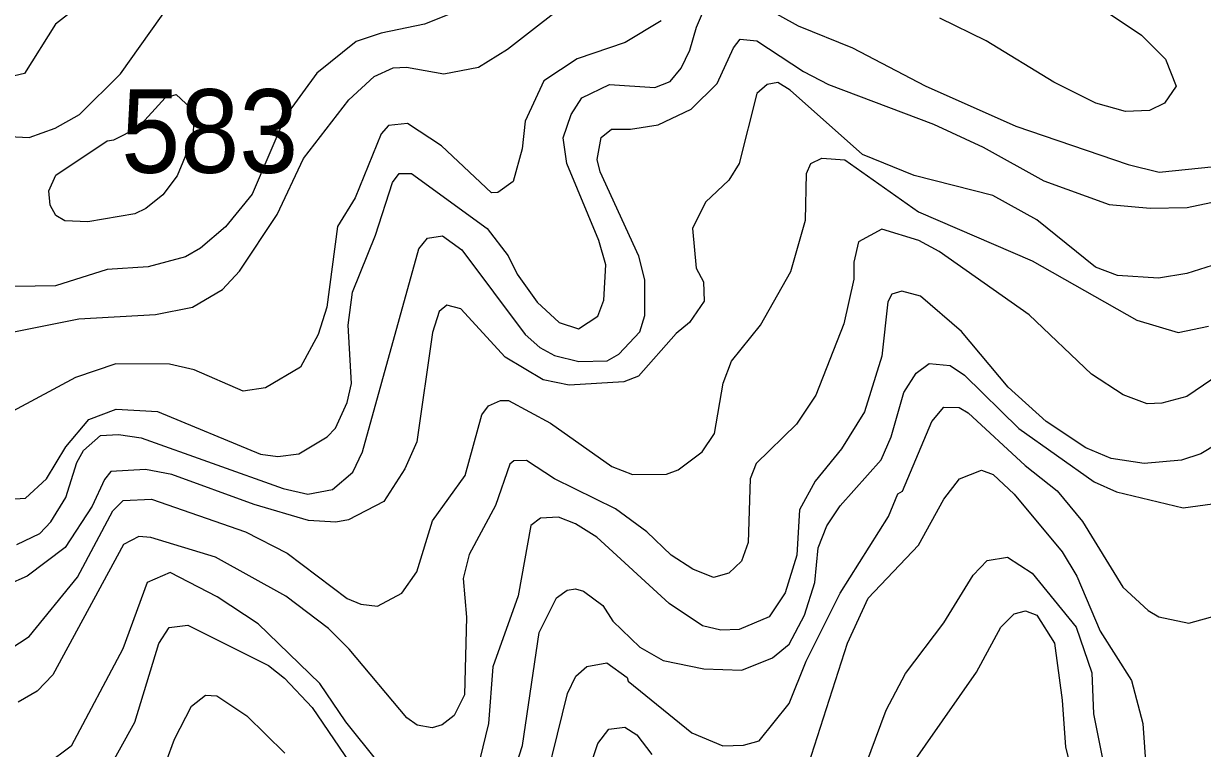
# Model space of a CAD drawing. Extents: x 673.3 to 698.5, y 6984.3 to 7012.3.
# Drawn here: x 690.238 to 691.368, y 6992.322 to 6993.016 of the extents above; entities that cross this region are included whole.
import ezdxf

# ---------------------------------------------------------------- set-up
doc = ezdxf.new("R2010")
doc.units = 0
doc.header["$LTSCALE"] = 0.032
doc.layers.add('1', color=7, linetype='Continuous', lineweight=25)
doc.layers.add('2', color=7, linetype='Continuous', lineweight=13)
doc.layers.add('21', color=7, linetype='Continuous')

msp = doc.modelspace()

# ---------------------------------------------------------------- linework, layer by layer
at = {"layer": '1'}
for points in [[(690.8431, 6992.9548), (690.8577, 6992.9605), (690.8681, 6992.9732), (690.8765, 6992.9905), (690.8828, 6993.0126), (690.8937, 6993.0378), (690.8985, 6993.0426), (690.9115, 6993.0475), (690.921, 6993.0472), (690.9803, 6993.0139), (691.0323, 6992.9929), (691.1021, 6992.9563), (691.1887, 6992.9179), (691.2963, 6992.881), (691.3262, 6992.8736), (691.3793, 6992.879)], [(690.2141, 6992.5598), (690.2399, 6992.5615), (690.2602, 6992.5802), (690.2786, 6992.6108), (690.3006, 6992.6369), (690.3269, 6992.6468), (690.3666, 6992.6444), (690.465, 6992.6038), (690.4818, 6992.6014), (690.5018, 6992.604), (690.5289, 6992.6203), (690.5371, 6992.6287), (690.5482, 6992.6532), (690.5524, 6992.6713), (690.5492, 6992.7273), (690.5532, 6992.7589), (690.5753, 6992.8133), (690.5916, 6992.8638), (690.598, 6992.8723), (690.6099, 6992.8724), (690.6824, 6992.8197), (690.7024, 6992.7935), (690.7112, 6992.7759), (690.7302, 6992.7492), (690.7513, 6992.7297), (690.7698, 6992.7236), (690.7885, 6992.7357), (690.7942, 6992.7511), (690.7959, 6992.7849), (690.7892, 6992.8084), (690.7587, 6992.8821), (690.7552, 6992.9066), (690.7627, 6992.9289), (690.7731, 6992.9449), (690.7996, 6992.9576), (690.8431, 6992.9548)], [(691.395, 6992.6215), (691.3662, 6992.6039), (691.3477, 6992.598), (691.3119, 6992.5948), (691.2803, 6992.5995), (691.2559, 6992.6098), (691.2178, 6992.6348), (691.1814, 6992.6678), (691.1369, 6992.7212), (691.0975, 6992.7549), (691.0796, 6992.7599), (691.0699, 6992.7569), (691.0663, 6992.7494), (691.0606, 6992.6976), (691.0437, 6992.6443), (691.0218, 6992.6088), (690.9966, 6992.5777), (690.9816, 6992.5504), (690.9791, 6992.5068), (690.9677, 6992.4709), (690.9525, 6992.4478), (690.9238, 6992.4359), (690.9063, 6992.4352), (690.8885, 6992.4394), (690.8567, 6992.4607), (690.7874, 6992.5241), (690.7668, 6992.5368), (690.7506, 6992.5433), (690.7335, 6992.5423), (690.7241, 6992.5355), (690.7121, 6992.468), (690.6877, 6992.4001), (690.6836, 6992.3458), (690.6754, 6992.3117)], [(690.5779, 6992.3086), (690.5469, 6992.3474), (690.522, 6992.3841), (690.463, 6992.4413), (690.4235, 6992.4671), (690.3787, 6992.4905), (690.3566, 6992.4809), (690.3333, 6992.4172), (690.2839, 6992.324), (690.2597, 6992.3063)], [(691.0859, 6992.3016), (691.1513, 6992.395), (691.1744, 6992.4381), (691.1871, 6992.4507), (691.1982, 6992.4537), (691.2089, 6992.4496), (691.2258, 6992.4226), (691.2333, 6992.368), (691.2364, 6992.323), (691.2407, 6992.3068)]]:
    msp.add_lwpolyline(points, dxfattribs=at)
at = {"layer": '2'}
for points in [[(690.1805, 6992.7112), (690.2912, 6992.7332), (690.3646, 6992.7373), (690.4001, 6992.7445), (690.4288, 6992.7615), (690.445, 6992.7788), (690.4811, 6992.8332), (690.5063, 6992.8868), (690.5497, 6992.9431), (690.5741, 6992.9654), (690.5923, 6992.9736), (690.6051, 6992.9742), (690.6407, 6992.9678), (690.674, 6992.9744), (690.7017, 6992.9915), (690.772, 6993.0463)], [(690.3094, 6993.0473), (690.2686, 6993.0154), (690.2389, 6992.9683), (690.2241, 6992.9648)], [(690.1981, 6992.9091), (690.2436, 6992.907), (690.2684, 6992.9157), (690.2917, 6992.9288), (690.331, 6992.9679), (690.3789, 6993.0353)], [(690.6471, 6993.0252), (690.6223, 6993.0155), (690.5807, 6993.0068), (690.5567, 6992.9987), (690.5192, 6992.9686), (690.489, 6992.9273), (690.4573, 6992.8525), (690.4317, 6992.8215), (690.4077, 6992.8008), (690.3932, 6992.7928), (690.3576, 6992.7832), (690.3181, 6992.7806), (690.2688, 6992.7648), (690.2297, 6992.7642)], [(691.2686, 6993.0322), (691.3092, 6993.0049), (691.3323, 6992.9818), (691.3424, 6992.9562), (691.3314, 6992.9399), (691.3169, 6992.9328), (691.2938, 6992.9319), (691.2656, 6992.9398), (691.2253, 6992.9599), (691.1604, 6992.9996), (691.1159, 6993.0212)], [(690.849, 6993.0185), (690.8145, 6992.9978), (690.7684, 6992.9824), (690.7365, 6992.9612), (690.7186, 6992.9225), (690.716, 6992.8961), (690.7073, 6992.8648), (690.6925, 6992.8542), (690.6866, 6992.854), (690.6386, 6992.8988), (690.606, 6992.9202), (690.5879, 6992.9184), (690.5808, 6992.9104), (690.5557, 6992.8491), (690.5389, 6992.8218), (690.5287, 6992.7446), (690.5205, 6992.7182), (690.5034, 6992.6869), (690.4699, 6992.6673), (690.4485, 6992.664), (690.4017, 6992.6843), (690.378, 6992.6899), (690.3264, 6992.6902), (690.288, 6992.6771), (690.2102, 6992.6357)], [(690.6395, 6992.8128), (690.658, 6992.7992), (690.7188, 6992.7183), (690.7329, 6992.7058), (690.7467, 6992.6983), (690.7702, 6992.6925), (690.7974, 6992.6931), (690.8085, 6992.6994), (690.8287, 6992.7209), (690.8333, 6992.7364), (690.8333, 6992.7706), (690.8276, 6992.7934), (690.7907, 6992.8739), (690.7878, 6992.8858), (690.7916, 6992.9068), (690.8014, 6992.915), (690.8198, 6992.9148), (690.8462, 6992.9192), (690.8779, 6992.934), (690.9026, 6992.9586), (690.9182, 6992.9927), (690.9246, 6993.001), (690.9408, 6992.9994), (690.9853, 6992.97), (691.0095, 6992.9578), (691.1101, 6992.9196), (691.1574, 6992.8976), (691.2156, 6992.8654), (691.2781, 6992.8428), (691.3175, 6992.8391), (691.3529, 6992.8399), (691.4347, 6992.857)], [(691.377, 6992.7843), (691.3526, 6992.7766), (691.3256, 6992.7723), (691.2861, 6992.7748), (691.2653, 6992.7826), (691.2089, 6992.8281), (691.1669, 6992.8513), (691.0914, 6992.8706), (691.042, 6992.8905), (690.9727, 6992.9521), (690.9607, 6992.9595), (690.9507, 6992.9578), (690.9406, 6992.9492), (690.9238, 6992.8819), (690.9138, 6992.866), (690.8916, 6992.8449), (690.8791, 6992.8197), (690.8824, 6992.7817), (690.8895, 6992.7687), (690.8901, 6992.7501), (690.8763, 6992.7297), (690.8634, 6992.7193), (690.8273, 6992.6785), (690.8131, 6992.6728), (690.761, 6992.6697), (690.7361, 6992.675), (690.6997, 6992.6966), (690.6571, 6992.743), (690.6438, 6992.7462), (690.6362, 6992.7402), (690.6298, 6992.7202), (690.6149, 6992.6156), (690.6035, 6992.5895), (690.5833, 6992.5582), (690.5496, 6992.5409), (690.5373, 6992.5386), (690.5112, 6992.5401), (690.4591, 6992.5555), (690.3802, 6992.5842), (690.3549, 6992.589), (690.3218, 6992.5872), (690.3156, 6992.5795), (690.3039, 6992.554), (690.2781, 6992.5144)], [(690.3335, 6992.5593), (690.3607, 6992.5606), (690.4509, 6992.5294), (690.4907, 6992.5088), (690.5483, 6992.4653), (690.5613, 6992.4599), (690.5773, 6992.458), (690.6007, 6992.4705), (690.6148, 6992.491), (690.6299, 6992.5397), (690.6613, 6992.5833), (690.6773, 6992.6412), (690.6837, 6992.6499), (690.6952, 6992.655), (690.7027, 6992.655), (690.7431, 6992.6334), (690.8018, 6992.5918), (690.8216, 6992.5842), (690.854, 6992.5845), (690.8653, 6992.5888), (690.8883, 6992.6058), (690.9001, 6992.6236), (690.9083, 6992.6717), (690.9164, 6992.6926), (690.9443, 6992.7273), (690.9733, 6992.7786), (690.9872, 6992.8276), (690.9882, 6992.8725), (690.9923, 6992.8821), (691.0028, 6992.8871), (691.0251, 6992.8856), (691.0956, 6992.8357), (691.2045, 6992.7887), (691.3046, 6992.7321), (691.3445, 6992.7202), (691.3735, 6992.7264)], [(690.2316, 6992.5171), (690.2537, 6992.5276), (690.2642, 6992.5388), (690.2787, 6992.5623), (690.2891, 6992.5957), (690.2955, 6992.6072), (690.3117, 6992.6216), (690.3291, 6992.6224), (690.3509, 6992.6192), (690.4869, 6992.5707), (690.5105, 6992.5655), (690.5342, 6992.5699), (690.5536, 6992.5865), (690.5628, 6992.6058), (690.6168, 6992.8003), (690.6251, 6992.8106), (690.6395, 6992.8128)], [(691.3916, 6992.6854), (691.3527, 6992.6589), (691.3288, 6992.6526), (691.3146, 6992.6518), (691.2916, 6992.6604), (691.2614, 6992.6804), (691.2017, 6992.737), (691.1153, 6992.7979), (691.0958, 6992.8084), (691.0605, 6992.8191), (691.0381, 6992.807), (691.0337, 6992.7875), (691.0336, 6992.7713)], [(691.0336, 6992.7713), (691.0239, 6992.7286), (690.9972, 6992.6602), (690.9787, 6992.6325), (690.9401, 6992.5947), (690.9344, 6992.5801), (690.9325, 6992.5191), (690.9261, 6992.5013), (690.9139, 6992.4897), (690.8993, 6992.4857), (690.8793, 6992.4935), (690.8586, 6992.5068), (690.8352, 6992.5294), (690.8052, 6992.5513), (690.7468, 6992.5802), (690.7199, 6992.5976), (690.7079, 6992.5973), (690.704, 6992.5941), (690.6902, 6992.5546), (690.6651, 6992.5075), (690.6592, 6992.4846), (690.6624, 6992.4477), (690.6606, 6992.3732), (690.6506, 6992.3533), (690.6391, 6992.3445), (690.6297, 6992.3415), (690.6151, 6992.3441), (690.6054, 6992.3513), (690.5502, 6992.417), (690.5303, 6992.4367), (690.4895, 6992.4677), (690.422, 6992.5051), (690.3602, 6992.5239), (690.3485, 6992.5248), (690.3338, 6992.5172), (690.2661, 6992.3923), (690.2513, 6992.3768), (690.2329, 6992.3661)], [(690.7029, 6992.2833), (690.7161, 6992.3248), (690.7322, 6992.4328), (690.7486, 6992.4661), (690.759, 6992.4734), (690.7671, 6992.4748), (690.7747, 6992.4725), (690.7932, 6992.4589), (690.8026, 6992.4439), (690.8287, 6992.4187), (690.8509, 6992.406), (690.8898, 6992.398), (690.9262, 6992.3969), (690.9557, 6992.4087), (690.9717, 6992.4216), (690.9863, 6992.4495), (690.9962, 6992.4808), (690.9996, 6992.514), (691.0078, 6992.535), (691.0204, 6992.5542), (691.0599, 6992.5983), (691.0693, 6992.6202), (691.0816, 6992.6628), (691.0933, 6992.6811), (691.1059, 6992.6905), (691.1259, 6992.6886), (691.1398, 6992.6792), (691.1918, 6992.6281), (691.2639, 6992.5773), (691.2852, 6992.5676), (691.349, 6992.5524), (691.3913, 6992.5579)], [(690.7301, 6992.2565), (690.7592, 6992.3746), (690.7674, 6992.3911), (690.7779, 6992.4004), (690.7971, 6992.4039), (690.8165, 6992.3898), (690.8173, 6992.3862), (690.8783, 6992.3367), (690.908, 6992.3244), (690.9278, 6992.3251), (690.943, 6992.3293), (690.9716, 6992.3649), (690.9878, 6992.4053), (691.0205, 6992.4707), (691.0669, 6992.544), (691.0757, 6992.5656), (691.0802, 6992.5681), (691.1082, 6992.6349), (691.1197, 6992.6487), (691.1346, 6992.6485), (691.1431, 6992.6434), (691.1979, 6992.5927), (691.2283, 6992.5686), (691.2527, 6992.5393), (691.2914, 6992.4763), (691.3156, 6992.454), (691.3258, 6992.4479), (691.3547, 6992.4417), (691.3812, 6992.4492)], [(690.9873, 6992.2977), (691.0274, 6992.4227), (691.0474, 6992.4659), (691.0955, 6992.5165), (691.1199, 6992.5605), (691.1349, 6992.5802), (691.1558, 6992.5882), (691.1672, 6992.5841), (691.1873, 6992.5655), (691.2332, 6992.51), (691.2473, 6992.4867), (691.2696, 6992.4341), (691.2995, 6992.3869), (691.3105, 6992.3458), (691.3137, 6992.3005)], [(690.2155, 6992.4108), (690.2435, 6992.4292), (690.2897, 6992.4858), (690.3238, 6992.5494), (690.3335, 6992.5593)], [(690.2781, 6992.5144), (690.2415, 6992.4869), (690.2037, 6992.4704)], [(691.0399, 6992.2925), (691.0645, 6992.3584), (691.0831, 6992.3937), (691.1198, 6992.442), (691.148, 6992.4877), (691.1613, 6992.502), (691.1807, 6992.5051), (691.2046, 6992.4897), (691.2465, 6992.4379), (691.2616, 6992.3944), (691.2634, 6992.3551), (691.2721, 6992.3103)], [(690.3139, 6992.2912), (690.3446, 6992.3469), (690.3677, 6992.4224), (690.3776, 6992.4376), (690.3954, 6992.4399), (690.4728, 6992.4013), (690.4882, 6992.3893), (690.5145, 6992.3612), (690.5562, 6992.3002)], [(690.3991, 6992.3625), (690.4126, 6992.3729), (690.4234, 6992.3723), (690.452, 6992.353), (690.4884, 6992.3175)], [(690.3749, 6992.3092), (690.3828, 6992.3307), (690.3991, 6992.3625)], [(690.7425, 6992.1902), (690.7882, 6992.3267), (690.7989, 6992.3403), (690.8143, 6992.3422), (690.8258, 6992.335), (690.84, 6992.316)]]:
    msp.add_lwpolyline(points, dxfattribs=at)
msp.add_lwpolyline([(690.2778, 6992.8271), (690.2692, 6992.8322), (690.2637, 6992.842), (690.2625, 6992.8559), (690.269, 6992.8708), (690.3181, 6992.9037), (690.3246, 6992.9047), (690.3479, 6992.9164), (690.3737, 6992.945), (690.3843, 6992.9482), (690.3984, 6992.9351), (690.4017, 6992.9254), (690.4, 6992.9056), (690.3854, 6992.8701), (690.3715, 6992.8521), (690.3553, 6992.8388), (690.3448, 6992.8337), (690.2997, 6992.8261)], close=True, dxfattribs=at)

# ---------------------------------------------------------------- texts
at = {"layer": '21', "width": 0.95}
msp.add_text('583', height=0.08, dxfattribs=at).set_placement((690.3317, 6992.8731))

doc.saveas('drawing.dxf')
